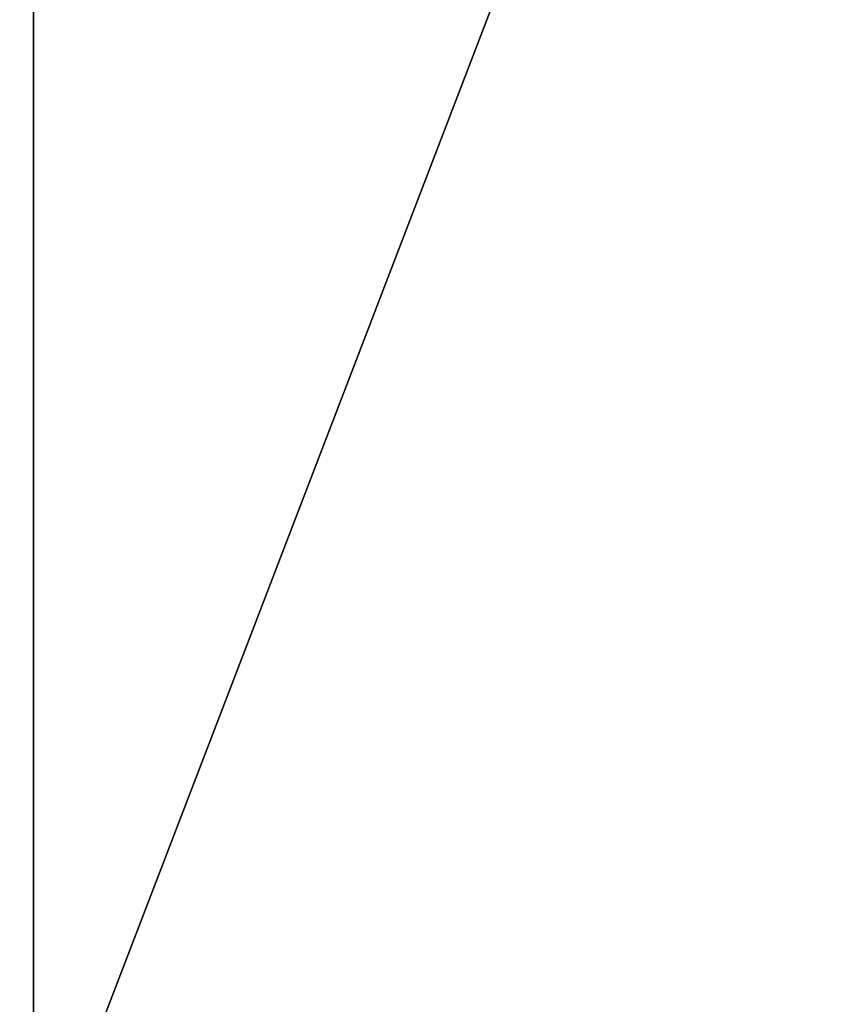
# Model space of a CAD drawing. Header units: millimetres. Extents: x -125 to 1250, y 4 to 1899.
# Tile 267 of 656: x 18.79 to 20.15, y 5.62 to 7.25. Entities that reach past the tile are written whole.
import ezdxf

# ---------------------------------------------------------------- set-up
doc = ezdxf.new("R2010")
doc.units = ezdxf.units.MM
doc.header["$LTSCALE"] = 3.583593
doc.layers.add('22', color=7, linetype='CONTINUOUS')
doc.layers.add('23', color=7, linetype='CONTINUOUS')

msp = doc.modelspace()

# ---------------------------------------------------------------- linework, layer by layer
at = {"layer": '22', "color": 7, "linetype": 'CONTINUOUS'}
for points in [[(15.0671, 15, -124.0886), (18.8081, 15, -123.5769), (15.0671, 5.3, -124.0886), (15.0671, 15, -124.0886)], [(15.0671, 5.3, -124.0886), (18.8081, 15, -123.5769), (18.8081, 5.3, -123.5769), (15.0671, 5.3, -124.0886)], [(18.8081, 15, -123.5769), (22.5319, 15, -122.9525), (18.8081, 5.3, -123.5769), (18.8081, 15, -123.5769)], [(18.8081, 5.3, -123.5769), (22.5319, 15, -122.9525), (22.5319, 5.3, -122.9525), (18.8081, 5.3, -123.5769)]]:
    msp.add_3dface(points, dxfattribs=at)
at = {"layer": '23', "color": 7, "linetype": 'CONTINUOUS'}
for points in [[(18.8081, 15, 123.5769), (15.0671, 15, 124.0886), (18.8081, 5.3, 123.5769), (18.8081, 15, 123.5769)], [(18.8081, 5.3, 123.5769), (15.0671, 15, 124.0886), (15.0671, 5.3, 124.0886), (18.8081, 5.3, 123.5769)], [(22.5319, 15, 122.9525), (18.8081, 15, 123.5769), (22.5319, 5.3, 122.9525), (22.5319, 15, 122.9525)], [(22.5319, 5.3, 122.9525), (18.8081, 15, 123.5769), (18.8081, 5.3, 123.5769), (22.5319, 5.3, 122.9525)]]:
    msp.add_3dface(points, dxfattribs=at)

doc.saveas('drawing.dxf')
